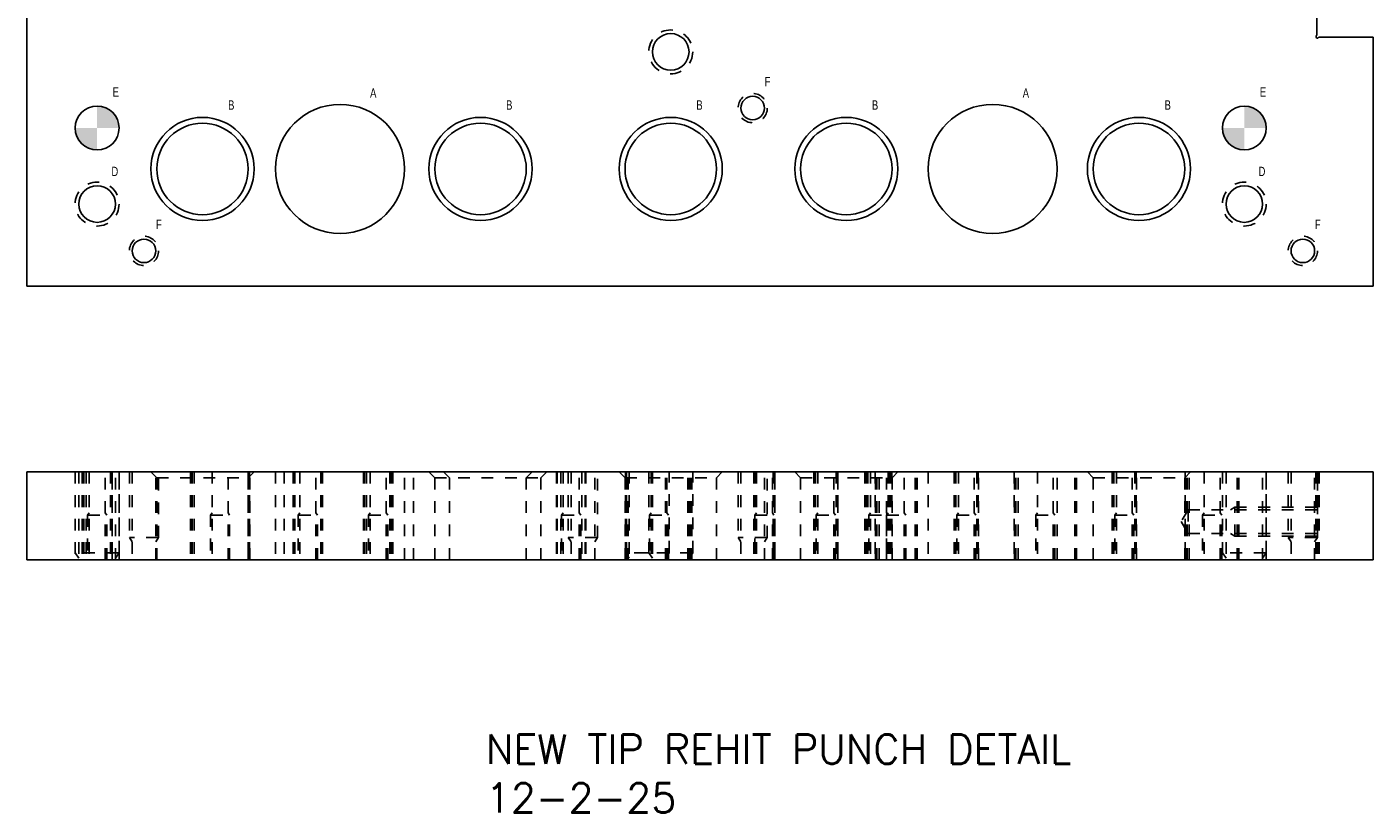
# Model space of a CAD drawing. Header units: inches. Extents: x 1880 to 2363, y -453 to -54.
# Tile 968 of 1056: x 2132.17 to 2143.67, y -302.6 to -295.89. Entities that reach past the tile are written whole.
import ezdxf

# ---------------------------------------------------------------- set-up
doc = ezdxf.new("R2010")
doc.units = ezdxf.units.IN
doc.header["$LTSCALE"] = 0.5
doc.header["$MEASUREMENT"] = 0
doc.linetypes.add('HIDDEN', pattern=[0.225, 0.15, -0.075])
for name, color, linetype in [('SID-M-D', 42, 'Continuous'), ('SID-M-F', 202, 'Continuous'), ('SID-M-H', 4, 'HIDDEN'), ('SID-M-S', 105, 'Continuous'), ('SID-M-S2', 1, 'Continuous')]:
    doc.layers.add(name, color=color, linetype=linetype)
doc.styles.add('SLDTEXTSTYLE0', font='TXT', dxfattribs={"width": 0.595745})
doc.styles.add('T', font='romans.shx')

msp = doc.modelspace()

# ---------------------------------------------------------------- hatches: boundary and pattern name
at = {"layer": 'SID-M-F'}
h = msp.add_hatch(color=256, dxfattribs=at)
edge = h.paths.add_edge_path(flags=0)
edge.add_arc((2132.76641, -296.74812), 0.1875, 0, 90)
edge.add_line((2132.76641, -296.56062), (2132.76641, -296.74812))
edge.add_line((2132.76641, -296.74812), (2132.95391, -296.74812))
h = msp.add_hatch(color=256, dxfattribs=at)
edge = h.paths.add_edge_path(flags=0)
edge.add_arc((2142.56641, -296.74812), 0.1875, 0, 90)
edge.add_line((2142.56641, -296.56062), (2142.56641, -296.74812))
edge.add_line((2142.56641, -296.74812), (2142.75391, -296.74812))
h = msp.add_hatch(color=256, dxfattribs=at)
edge = h.paths.add_edge_path(flags=0)
edge.add_arc((2132.76641, -296.74812), 0.1875, 180, 270)
edge.add_line((2132.76641, -296.93562), (2132.76641, -296.74812))
edge.add_line((2132.76641, -296.74812), (2132.57891, -296.74812))
h = msp.add_hatch(color=256, dxfattribs=at)
edge = h.paths.add_edge_path(flags=0)
edge.add_arc((2142.56641, -296.74812), 0.1875, 180, 270)
edge.add_line((2142.56641, -296.93562), (2142.56641, -296.74812))
edge.add_line((2142.56641, -296.74812), (2142.37891, -296.74812))

# ---------------------------------------------------------------- linework, layer by layer
at = {"color": 0, "linetype": 'Continuous', "lineweight": 0}
for centre in [(2132.76641, -296.74812), (2142.56641, -296.74812)]:
    msp.add_circle(centre, 0.1875, dxfattribs=at)
at = {"layer": 'SID-M-H'}
for p, q in [((2132.57891, -299.68596), (2132.57891, -300.43596)), ((2132.57891, -299.68596), (2132.57891, -300.37596)), ((2132.61016, -299.68596), (2132.61016, -300.43596)), ((2132.63753, -299.68596), (2132.63753, -300.43596)), ((2132.63947, -299.68596), (2132.63947, -300.43596)), ((2132.63947, -299.68596), (2132.63947, -300.43596)), ((2132.64141, -299.68596), (2132.64141, -300.43596)), ((2132.64794, -299.68596), (2132.64794, -300.43596)), ((2132.64794, -299.68596), (2132.64794, -300.43596)), ((2132.65236, -299.68596), (2132.65236, -300.43596)), ((2132.65236, -299.68596), (2132.65236, -300.43596)), ((2132.67141, -299.68596), (2132.67141, -300.43596)), ((2132.67141, -299.68596), (2132.67141, -300.43596)), ((2132.69841, -299.68596), (2132.69841, -300.43596)), ((2132.83441, -300.43596), (2132.83441, -299.68596)), ((2132.88045, -299.68596), (2132.88045, -300.43596)), ((2132.88045, -299.68596), (2132.88045, -300.43596)), ((2132.88045, -299.68596), (2132.88045, -300.43596)), ((2132.88045, -299.68596), (2132.88045, -300.43596)), ((2132.88487, -299.68596), (2132.88487, -300.43596)), ((2132.88487, -299.68596), (2132.88487, -300.43596)), ((2132.88487, -299.68596), (2132.88487, -300.43596)), ((2132.88487, -299.68596), (2132.88487, -300.43596)), ((2132.89141, -299.68596), (2132.89141, -300.43596)), ((2132.89335, -299.68596), (2132.89335, -300.43596)), ((2132.89335, -299.68596), (2132.89335, -300.43596)), ((2132.89335, -299.68596), (2132.89335, -300.43596)), ((2132.89335, -299.68596), (2132.89335, -300.43596)), ((2132.89529, -300.43596), (2132.89529, -299.68596)), ((2132.92266, -300.43596), (2132.92266, -299.68596)), ((2132.95391, -300.43596), (2132.95391, -299.68596)), ((2132.95391, -300.37596), (2132.95391, -299.68596)), ((2133.04141, -299.68596), (2133.04141, -300.24596)), ((2133.06591, -299.68596), (2133.06591, -300.43596)), ((2133.22578, -299.68596), (2133.27578, -299.73596)), ((2133.26691, -300.43596), (2133.26691, -299.68596)), ((2133.29141, -300.24596), (2133.29141, -299.68596)), ((2133.56253, -299.68596), (2133.56253, -300.43596)), ((2133.56447, -299.68596), (2133.56447, -300.43596)), ((2133.56641, -299.68596), (2133.56641, -300.43596)), ((2133.57294, -299.68596), (2133.57294, -300.43596)), ((2133.57736, -299.68596), (2133.57736, -300.43596)), ((2133.59641, -299.68596), (2133.59641, -300.43596)), ((2133.74841, -299.68596), (2133.74841, -300.43596)), ((2133.88441, -300.43596), (2133.88441, -299.68596)), ((2134.05545, -299.68596), (2134.05545, -300.43596)), ((2134.05545, -299.68596), (2134.05545, -300.43596)), ((2134.05703, -299.73596), (2134.10703, -299.68596)), ((2134.05987, -299.68596), (2134.05987, -300.43596)), ((2134.05987, -299.68596), (2134.05987, -300.43596)), ((2134.06641, -299.68596), (2134.06641, -300.43596)), ((2134.06835, -299.68596), (2134.06835, -300.43596)), ((2134.06835, -299.68596), (2134.06835, -300.43596)), ((2134.07029, -300.43596), (2134.07029, -299.68596)), ((2134.29023, -299.68596), (2134.29023, -300.43596)), ((2134.36523, -299.68596), (2134.36523, -300.43596)), ((2134.44141, -299.68596), (2134.44141, -300.43596)), ((2134.44641, -299.68596), (2134.44641, -300.43596)), ((2134.45641, -299.68596), (2134.45641, -300.43596)), ((2134.49841, -299.68596), (2134.49841, -300.43596)), ((2134.63441, -300.43596), (2134.63441, -299.68596)), ((2134.67641, -299.68596), (2134.67641, -300.43596)), ((2134.68641, -299.68596), (2134.68641, -300.43596)), ((2134.69141, -299.68596), (2134.69141, -300.43596)), ((2135.04141, -299.68596), (2135.04141, -300.43596)), ((2135.05141, -299.68596), (2135.05141, -300.43596)), ((2135.06641, -299.68596), (2135.06641, -300.43596)), ((2135.09841, -299.68596), (2135.09841, -300.43596)), ((2135.23441, -300.43596), (2135.23441, -299.68596)), ((2135.26641, -299.68596), (2135.26641, -300.43596)), ((2135.28141, -299.68596), (2135.28141, -300.43596)), ((2135.29141, -299.68596), (2135.29141, -300.43596)), ((2135.39259, -300.43596), (2135.39259, -299.68596)), ((2135.46759, -300.43596), (2135.46759, -299.68596)), ((2135.60078, -299.68596), (2135.65078, -299.73596)), ((2135.72578, -299.68596), (2135.77578, -299.73596)), ((2136.43203, -299.73596), (2136.48203, -299.68596)), ((2136.55703, -299.73596), (2136.60703, -299.68596)), ((2136.69141, -299.68596), (2136.69141, -300.43596)), ((2136.69641, -299.68596), (2136.69641, -300.43596)), ((2136.72641, -299.68596), (2136.72641, -300.43596)), ((2136.74841, -299.68596), (2136.74841, -300.43596)), ((2136.79141, -299.68596), (2136.79141, -300.24596)), ((2136.81591, -299.68596), (2136.81591, -300.43596)), ((2136.88441, -300.43596), (2136.88441, -299.68596)), ((2136.90641, -299.68596), (2136.90641, -300.43596)), ((2136.93641, -299.68596), (2136.93641, -300.43596)), ((2136.94141, -299.68596), (2136.94141, -300.43596)), ((2137.01691, -300.43596), (2137.01691, -299.68596)), ((2137.04141, -300.24596), (2137.04141, -299.68596)), ((2137.22578, -299.68596), (2137.27578, -299.73596)), ((2137.27891, -299.68596), (2137.27891, -300.37596)), ((2137.28753, -299.68596), (2137.28753, -300.43596)), ((2137.28947, -300.43596), (2137.28947, -299.68596)), ((2137.28947, -300.43596), (2137.28947, -299.68596)), ((2137.29141, -300.43596), (2137.29141, -299.68596)), ((2137.29794, -300.43596), (2137.29794, -299.68596)), ((2137.29794, -300.43596), (2137.29794, -299.68596)), ((2137.30236, -300.43596), (2137.30236, -299.68596)), ((2137.30236, -300.43596), (2137.30236, -299.68596)), ((2137.31016, -299.68596), (2137.31016, -300.43596)), ((2137.47891, -299.68596), (2137.47891, -300.37596)), ((2137.49841, -299.68596), (2137.49841, -300.43596)), ((2137.51016, -299.68596), (2137.51016, -300.43596)), ((2137.62266, -300.43596), (2137.62266, -299.68596)), ((2137.63441, -300.43596), (2137.63441, -299.68596)), ((2137.65391, -300.37596), (2137.65391, -299.68596)), ((2137.81141, -300.43596), (2137.81141, -299.68596)), ((2137.82266, -300.43596), (2137.82266, -299.68596)), ((2137.83045, -300.43596), (2137.83045, -299.68596)), ((2137.83487, -300.43596), (2137.83487, -299.68596)), ((2137.84141, -300.43596), (2137.84141, -299.68596)), ((2137.84335, -300.43596), (2137.84335, -299.68596)), ((2137.84529, -300.43596), (2137.84529, -299.68596)), ((2137.85391, -300.37596), (2137.85391, -299.68596)), ((2138.05703, -299.73596), (2138.10703, -299.68596)), ((2138.24141, -299.68596), (2138.24141, -300.24596)), ((2138.26591, -299.68596), (2138.26591, -300.43596)), ((2138.37603, -299.68596), (2138.37603, -300.43596)), ((2138.37797, -299.68596), (2138.37797, -300.43596)), ((2138.37991, -299.68596), (2138.37991, -300.43596)), ((2138.38644, -299.68596), (2138.38644, -300.43596)), ((2138.38991, -299.68596), (2138.38991, -300.43596)), ((2138.39086, -299.68596), (2138.39086, -300.43596)), ((2138.39841, -299.68596), (2138.39841, -300.43596)), ((2138.46691, -300.43596), (2138.46691, -299.68596)), ((2138.49141, -300.24596), (2138.49141, -299.68596)), ((2138.53441, -300.43596), (2138.53441, -299.68596)), ((2138.54195, -299.68596), (2138.54195, -300.43596)), ((2138.54195, -299.68596), (2138.54195, -300.43596)), ((2138.54637, -299.68596), (2138.54637, -300.43596)), ((2138.54637, -299.68596), (2138.54637, -300.43596)), ((2138.55291, -299.68596), (2138.55291, -300.43596)), ((2138.55485, -299.68596), (2138.55485, -300.43596)), ((2138.55485, -299.68596), (2138.55485, -300.43596)), ((2138.55679, -300.43596), (2138.55679, -299.68596)), ((2138.72578, -299.68596), (2138.77578, -299.73596)), ((2138.88753, -299.68596), (2138.88753, -300.43596)), ((2138.88947, -299.68596), (2138.88947, -300.43596)), ((2138.88947, -299.68596), (2138.88947, -300.43596)), ((2138.89141, -299.68596), (2138.89141, -300.43596)), ((2138.89794, -299.68596), (2138.89794, -300.43596)), ((2138.89794, -299.68596), (2138.89794, -300.43596)), ((2138.90236, -299.68596), (2138.90236, -300.43596)), ((2138.90236, -299.68596), (2138.90236, -300.43596)), ((2138.92341, -299.68596), (2138.92341, -300.43596)), ((2139.05941, -300.43596), (2139.05941, -299.68596)), ((2139.08045, -299.68596), (2139.08045, -300.43596)), ((2139.08141, -299.68596), (2139.08141, -300.43596)), ((2139.08487, -299.68596), (2139.08487, -300.43596)), ((2139.09141, -299.68596), (2139.09141, -300.43596)), ((2139.09335, -299.68596), (2139.09335, -300.43596)), ((2139.09529, -300.43596), (2139.09529, -299.68596)), ((2139.32503, -299.68596), (2139.32503, -300.43596)), ((2139.32697, -299.68596), (2139.32697, -300.43596)), ((2139.32891, -299.68596), (2139.32891, -300.43596)), ((2139.33544, -299.68596), (2139.33544, -300.43596)), ((2139.33986, -299.68596), (2139.33986, -300.43596)), ((2139.34891, -299.68596), (2139.34891, -300.43596)), ((2139.37341, -299.68596), (2139.37341, -300.43596)), ((2139.41253, -299.68596), (2139.41253, -300.43596)), ((2139.41447, -300.43596), (2139.41447, -299.68596)), ((2139.41641, -300.43596), (2139.41641, -299.68596)), ((2139.42294, -300.43596), (2139.42294, -299.68596)), ((2139.42736, -300.43596), (2139.42736, -299.68596)), ((2139.44641, -300.43596), (2139.44641, -299.68596)), ((2139.50941, -300.43596), (2139.50941, -299.68596)), ((2139.52341, -299.68596), (2139.52341, -300.43596)), ((2139.53391, -299.68596), (2139.53391, -300.43596)), ((2139.54295, -299.68596), (2139.54295, -300.43596)), ((2139.54737, -299.68596), (2139.54737, -300.43596)), ((2139.55391, -299.68596), (2139.55391, -300.43596)), ((2139.55585, -299.68596), (2139.55585, -300.43596)), ((2139.55703, -299.73596), (2139.60703, -299.68596)), ((2139.55779, -300.43596), (2139.55779, -299.68596)), ((2139.65941, -300.43596), (2139.65941, -299.68596)), ((2139.75545, -300.43596), (2139.75545, -299.68596)), ((2139.75545, -300.43596), (2139.75545, -299.68596)), ((2139.75987, -300.43596), (2139.75987, -299.68596)), ((2139.75987, -300.43596), (2139.75987, -299.68596)), ((2139.76641, -300.43596), (2139.76641, -299.68596)), ((2139.76835, -300.43596), (2139.76835, -299.68596)), ((2139.76835, -300.43596), (2139.76835, -299.68596)), ((2139.77029, -300.43596), (2139.77029, -299.68596)), ((2139.86523, -299.68596), (2139.86523, -300.43596)), ((2140.08753, -299.68596), (2140.08753, -300.43596)), ((2140.08947, -299.68596), (2140.08947, -300.43596)), ((2140.08947, -299.68596), (2140.08947, -300.43596)), ((2140.09141, -299.68596), (2140.09141, -300.43596)), ((2140.09794, -299.68596), (2140.09794, -300.43596)), ((2140.09794, -299.68596), (2140.09794, -300.43596)), ((2140.10236, -299.68596), (2140.10236, -300.43596)), ((2140.10236, -299.68596), (2140.10236, -300.43596)), ((2140.12341, -299.68596), (2140.12341, -300.43596)), ((2140.25941, -300.43596), (2140.25941, -299.68596)), ((2140.28045, -299.68596), (2140.28045, -300.43596)), ((2140.28141, -299.68596), (2140.28141, -300.43596)), ((2140.28487, -299.68596), (2140.28487, -300.43596)), ((2140.29141, -299.68596), (2140.29141, -300.43596)), ((2140.29335, -299.68596), (2140.29335, -300.43596)), ((2140.29529, -300.43596), (2140.29529, -299.68596)), ((2140.60003, -299.68596), (2140.60003, -300.43596)), ((2140.60197, -300.43596), (2140.60197, -299.68596)), ((2140.60391, -300.43596), (2140.60391, -299.68596)), ((2140.61044, -300.43596), (2140.61044, -299.68596)), ((2140.61486, -300.43596), (2140.61486, -299.68596)), ((2140.63391, -300.43596), (2140.63391, -299.68596)), ((2140.79841, -299.68596), (2140.79841, -300.43596)), ((2140.93441, -300.43596), (2140.93441, -299.68596)), ((2140.96759, -300.43596), (2140.96759, -299.68596)), ((2141.11795, -300.43596), (2141.11795, -299.68596)), ((2141.11795, -300.43596), (2141.11795, -299.68596)), ((2141.12237, -300.43596), (2141.12237, -299.68596)), ((2141.12237, -300.43596), (2141.12237, -299.68596)), ((2141.12891, -300.43596), (2141.12891, -299.68596)), ((2141.13085, -300.43596), (2141.13085, -299.68596)), ((2141.13085, -300.43596), (2141.13085, -299.68596)), ((2141.13279, -300.43596), (2141.13279, -299.68596)), ((2141.22578, -299.68596), (2141.27578, -299.73596)), ((2141.43753, -299.68596), (2141.43753, -300.43596)), ((2141.43947, -299.68596), (2141.43947, -300.43596)), ((2141.44141, -299.68596), (2141.44141, -300.43596)), ((2141.44794, -299.68596), (2141.44794, -300.43596)), ((2141.45236, -299.68596), (2141.45236, -300.43596)), ((2141.47341, -299.68596), (2141.47341, -300.43596)), ((2141.60941, -300.43596), (2141.60941, -299.68596)), ((2141.63045, -299.68596), (2141.63045, -300.43596)), ((2141.63141, -299.68596), (2141.63141, -300.43596)), ((2141.63487, -299.68596), (2141.63487, -300.43596)), ((2141.64141, -299.68596), (2141.64141, -300.43596)), ((2141.64335, -299.68596), (2141.64335, -300.43596)), ((2141.64529, -300.43596), (2141.64529, -299.68596)), ((2142.05703, -299.73596), (2142.10703, -299.68596)), ((2142.06253, -299.68596), (2142.06253, -300.43596)), ((2142.06447, -300.43596), (2142.06447, -299.68596)), ((2142.06641, -300.43596), (2142.06641, -299.68596)), ((2142.07294, -300.43596), (2142.07294, -299.68596)), ((2142.07736, -300.43596), (2142.07736, -299.68596)), ((2142.09641, -300.43596), (2142.09641, -299.68596)), ((2142.22341, -299.68596), (2142.22341, -300.43596)), ((2142.35941, -300.43596), (2142.35941, -299.68596)), ((2142.37891, -299.68596), (2142.37891, -300.43596)), ((2142.37891, -299.68596), (2142.37891, -300.37596)), ((2142.41016, -299.68596), (2142.41016, -300.43596)), ((2142.50545, -300.43596), (2142.50545, -299.68596)), ((2142.50545, -300.43596), (2142.50545, -299.68596)), ((2142.50987, -300.43596), (2142.50987, -299.68596)), ((2142.50987, -300.43596), (2142.50987, -299.68596)), ((2142.51641, -300.43596), (2142.51641, -299.68596)), ((2142.51835, -300.43596), (2142.51835, -299.68596)), ((2142.51835, -300.43596), (2142.51835, -299.68596)), ((2142.52029, -300.43596), (2142.52029, -299.68596)), ((2142.72266, -300.43596), (2142.72266, -299.68596)), ((2142.75391, -300.43596), (2142.75391, -299.68596)), ((2142.75391, -300.37596), (2142.75391, -299.68596)), ((2142.94141, -299.68596), (2142.94141, -300.24596)), ((2142.96591, -299.68596), (2142.96591, -300.43596)), ((2143.16691, -300.43596), (2143.16691, -299.68596)), ((2143.17858, -299.68596), (2143.17858, -300.43596)), ((2143.18393, -299.68596), (2143.18393, -300.43596)), ((2143.18393, -299.68596), (2143.18393, -300.43596)), ((2143.18608, -299.68596), (2143.18608, -300.43596)), ((2143.19141, -300.24596), (2143.19141, -299.68596)), ((2143.20133, -299.68596), (2143.20133, -300.43596)), ((2143.20133, -299.68596), (2143.20133, -300.43596)), ((2143.20544, -299.68596), (2143.20544, -300.43596)), ((2143.20544, -299.68596), (2143.20544, -300.43596)), ((2133.27578, -299.73596), (2134.05703, -299.73596)), ((2133.27578, -299.73596), (2133.27578, -300.43596)), ((2134.05703, -300.43596), (2134.05703, -299.73596)), ((2135.65078, -299.73596), (2136.43203, -299.73596)), ((2135.65078, -299.73596), (2135.65078, -300.43596)), ((2135.77578, -299.73596), (2135.77578, -300.43596)), ((2136.43203, -299.73596), (2136.55703, -299.73596)), ((2136.43203, -300.43596), (2136.43203, -299.73596)), ((2136.55703, -300.43596), (2136.55703, -299.73596)), ((2137.27578, -299.73596), (2138.05703, -299.73596)), ((2137.27578, -299.73596), (2137.27578, -300.43596)), ((2138.05703, -300.43596), (2138.05703, -299.73596)), ((2138.77578, -299.73596), (2139.55703, -299.73596)), ((2138.77578, -299.73596), (2138.77578, -300.43596)), ((2139.55703, -300.43596), (2139.55703, -299.73596)), ((2141.27578, -299.73596), (2142.05703, -299.73596)), ((2141.27578, -299.73596), (2141.27578, -300.43596)), ((2142.05703, -300.43596), (2142.05703, -299.73596)), ((2132.69841, -300.03496), (2132.68441, -300.05596)), ((2132.84841, -300.05596), (2132.83441, -300.03496)), ((2133.74841, -300.03496), (2133.73441, -300.05596)), ((2133.89841, -300.05596), (2133.88441, -300.03496)), ((2134.49841, -300.03496), (2134.48441, -300.05596)), ((2134.64841, -300.05596), (2134.63441, -300.03496)), ((2135.09841, -300.03496), (2135.08441, -300.05596)), ((2135.24841, -300.05596), (2135.23441, -300.03496)), ((2136.74841, -300.03496), (2136.73441, -300.05596)), ((2136.89841, -300.05596), (2136.88441, -300.03496)), ((2137.49841, -300.03496), (2137.48441, -300.05596)), ((2137.64841, -300.05596), (2137.63441, -300.03496)), ((2138.39841, -300.03496), (2138.38441, -300.05596)), ((2138.54841, -300.05596), (2138.53441, -300.03496)), ((2138.92341, -300.03496), (2138.90941, -300.05596)), ((2139.07341, -300.05596), (2139.05941, -300.03496)), ((2139.37341, -300.03496), (2139.35941, -300.05596)), ((2139.52341, -300.03496), (2139.50941, -300.05596)), ((2139.52341, -300.05596), (2139.50941, -300.03496)), ((2139.67341, -300.05596), (2139.65941, -300.03496)), ((2140.12341, -300.03496), (2140.10941, -300.05596)), ((2140.27341, -300.05596), (2140.25941, -300.03496)), ((2140.79841, -300.03496), (2140.78441, -300.05596)), ((2140.94841, -300.05596), (2140.93441, -300.03496)), ((2141.47341, -300.03496), (2141.45941, -300.05596)), ((2141.62341, -300.05596), (2141.60941, -300.03496)), ((2142.08608, -300.01046), (2142.02569, -300.11096)), ((2142.08608, -300.01046), (2142.08608, -300.21146)), ((2143.18608, -300.01046), (2142.08608, -300.01046)), ((2142.22341, -300.03496), (2142.20941, -300.05596)), ((2142.37341, -300.05596), (2142.35941, -300.03496)), ((2142.48608, -299.98596), (2142.44933, -300.01046)), ((2143.18608, -299.98596), (2142.48608, -299.98596)), ((2132.68441, -300.05596), (2132.68441, -300.43596)), ((2132.68441, -300.05596), (2132.69065, -300.05596)), ((2132.69065, -300.05596), (2132.84841, -300.05596)), ((2132.84841, -300.43596), (2132.84841, -300.05596)), ((2133.73441, -300.05596), (2133.73441, -300.43596)), ((2133.73441, -300.05596), (2133.74065, -300.05596)), ((2133.89841, -300.43596), (2133.89841, -300.05596)), ((2134.48441, -300.05596), (2134.48441, -300.43596)), ((2134.48441, -300.05596), (2134.49065, -300.05596)), ((2134.64841, -300.43596), (2134.64841, -300.05596)), ((2135.08441, -300.05596), (2135.08441, -300.43596)), ((2135.08441, -300.05596), (2135.09065, -300.05596)), ((2135.24841, -300.43596), (2135.24841, -300.05596)), ((2136.73441, -300.05596), (2136.73441, -300.43596)), ((2136.73441, -300.05596), (2136.74065, -300.05596)), ((2136.89841, -300.43596), (2136.89841, -300.05596)), ((2137.48441, -300.05596), (2137.48441, -300.43596)), ((2137.48441, -300.05596), (2137.49065, -300.05596)), ((2137.64841, -300.43596), (2137.64841, -300.05596)), ((2138.38441, -300.05596), (2138.38441, -300.43596)), ((2138.38441, -300.05596), (2138.39065, -300.05596)), ((2138.54841, -300.43596), (2138.54841, -300.05596)), ((2138.90941, -300.05596), (2138.90941, -300.43596)), ((2138.90941, -300.05596), (2138.91565, -300.05596)), ((2139.07341, -300.43596), (2139.07341, -300.05596)), ((2139.35941, -300.05596), (2139.35941, -300.43596)), ((2139.35941, -300.05596), (2139.36565, -300.05596)), ((2139.50941, -300.05596), (2139.50941, -300.43596)), ((2139.50941, -300.05596), (2139.51565, -300.05596)), ((2139.67341, -300.43596), (2139.67341, -300.05596)), ((2140.10941, -300.05596), (2140.10941, -300.43596)), ((2140.10941, -300.05596), (2140.11565, -300.05596)), ((2140.27341, -300.43596), (2140.27341, -300.05596)), ((2140.78441, -300.05596), (2140.78441, -300.43596)), ((2140.78441, -300.05596), (2140.79065, -300.05596)), ((2140.94841, -300.43596), (2140.94841, -300.05596)), ((2141.45941, -300.05596), (2141.45941, -300.43596)), ((2141.45941, -300.05596), (2141.46565, -300.05596)), ((2141.62341, -300.43596), (2141.62341, -300.05596)), ((2142.02569, -300.11096), (2142.08608, -300.21146)), ((2142.20941, -300.05596), (2142.20941, -300.43596)), ((2142.20941, -300.05596), (2142.21565, -300.05596)), ((2142.37341, -300.43596), (2142.37341, -300.05596)), ((2133.04141, -300.24596), (2133.06591, -300.28271)), ((2133.26691, -300.28271), (2133.29141, -300.24596)), ((2133.29141, -300.24596), (2133.28463, -300.24596)), ((2136.79141, -300.24596), (2136.81591, -300.28271)), ((2137.01691, -300.28271), (2137.04141, -300.24596)), ((2137.04141, -300.24596), (2137.03463, -300.24596)), ((2138.24141, -300.24596), (2138.26591, -300.28271)), ((2138.46691, -300.28271), (2138.49141, -300.24596)), ((2138.49141, -300.24596), (2138.48463, -300.24596)), ((2142.08608, -300.21146), (2143.18608, -300.21146)), ((2142.44933, -300.21146), (2142.48608, -300.23596)), ((2142.48608, -300.23596), (2142.48608, -300.23553)), ((2142.48608, -300.23596), (2143.18608, -300.23596)), ((2142.94141, -300.24596), (2142.96591, -300.28271)), ((2143.16691, -300.28271), (2143.19141, -300.24596)), ((2143.19141, -300.24596), (2143.18463, -300.24596)), ((2132.57891, -300.37596), (2132.61016, -300.42283)), ((2132.92266, -300.42283), (2132.95391, -300.37596)), ((2132.95391, -300.37596), (2132.94695, -300.37596)), ((2137.27891, -300.37596), (2137.31016, -300.42283)), ((2137.47891, -300.37596), (2137.45361, -300.37596)), ((2137.47891, -300.37596), (2137.51016, -300.42283)), ((2137.62266, -300.42283), (2137.65391, -300.37596)), ((2137.82266, -300.42283), (2137.85391, -300.37596)), ((2137.85391, -300.37596), (2137.84695, -300.37596)), ((2142.37891, -300.37596), (2142.41016, -300.42283)), ((2142.72266, -300.42283), (2142.75391, -300.37596)), ((2142.75391, -300.37596), (2142.74695, -300.37596))]:
    msp.add_line(p, q, dxfattribs=at)
for centre, radius in [((2137.66641, -296.09812), 0.1875), ((2138.36641, -296.57812), 0.125), ((2132.76641, -297.39812), 0.1875), ((2142.56641, -297.39812), 0.1875), ((2133.16641, -297.79812), 0.125), ((2143.06641, -297.79812), 0.125)]:
    msp.add_circle(centre, radius, dxfattribs=at)
for points, knots in [([(2142.48606, -300.23553), (2142.48608, -300.22543), (2142.48608, -300.20292), (2142.48608, -300.17045), (2142.48608, -300.13153), (2142.48608, -300.09038), (2142.48608, -300.05146), (2142.48608, -300.01899), (2142.48608, -299.99648), (2142.48608, -299.98638), (2142.48608, -299.98596), (2142.48608, -299.98605), (2142.48608, -299.98596)], [0, 0, 0, 0, 0.10809559, 0.21619118, 0.32428677, 0.43238236, 0.54047795, 0.64857354, 0.75666913, 0.86476471, 0.9728603, 1, 1, 1, 1]), ([(2133.74065, -300.05596), (2133.75842, -300.05596), (2133.78503, -300.05596), (2133.81641, -300.05596), (2133.84779, -300.05596), (2133.87439, -300.05596), (2133.89216, -300.05596), (2133.89841, -300.05596), (2133.89717, -300.05596), (2133.89841, -300.05596)], [0, 0, 0, 0, 0.14286215, 0.28571846, 0.42857477, 0.57143108, 0.71428738, 0.85714369, 1, 1, 1, 1]), ([(2134.49063, -300.05596), (2134.50842, -300.05596), (2134.53503, -300.05596), (2134.56641, -300.05596), (2134.59779, -300.05596), (2134.62439, -300.05596), (2134.64216, -300.05596), (2134.64841, -300.05596), (2134.64717, -300.05596), (2134.64841, -300.05596)], [0, 0, 0, 0, 0.14289192, 0.28574327, 0.42859462, 0.57144596, 0.71429731, 0.85714865, 1, 1, 1, 1]), ([(2135.09064, -300.05596), (2135.10842, -300.05596), (2135.13503, -300.05596), (2135.16641, -300.05596), (2135.19779, -300.05596), (2135.22439, -300.05596), (2135.24216, -300.05596), (2135.24841, -300.05596), (2135.24717, -300.05596), (2135.24841, -300.05596)], [0, 0, 0, 0, 0.14287581, 0.28572984, 0.42858387, 0.57143791, 0.71429194, 0.85714597, 1, 1, 1, 1]), ([(2136.74065, -300.05596), (2136.75842, -300.05596), (2136.78503, -300.05596), (2136.81641, -300.05596), (2136.84779, -300.05596), (2136.87439, -300.05596), (2136.89216, -300.05596), (2136.89841, -300.05596), (2136.89717, -300.05596), (2136.89841, -300.05596)], [0, 0, 0, 0, 0.14286145, 0.28571788, 0.4285743, 0.57143073, 0.71428715, 0.85714358, 1, 1, 1, 1]), ([(2137.49063, -300.05596), (2137.50842, -300.05596), (2137.53503, -300.05596), (2137.56641, -300.05596), (2137.59779, -300.05596), (2137.62439, -300.05596), (2137.64216, -300.05596), (2137.64841, -300.05596), (2137.64717, -300.05596), (2137.64841, -300.05596)], [0, 0, 0, 0, 0.14289122, 0.28574268, 0.42859415, 0.57144561, 0.71429707, 0.85714854, 1, 1, 1, 1]), ([(2138.39063, -300.05596), (2138.40842, -300.05596), (2138.43503, -300.05596), (2138.46641, -300.05596), (2138.49779, -300.05596), (2138.52439, -300.05596), (2138.54216, -300.05596), (2138.54841, -300.05596), (2138.54717, -300.05596), (2138.54841, -300.05596)], [0, 0, 0, 0, 0.14288702, 0.28573918, 0.42859134, 0.57144351, 0.71429567, 0.85714784, 1, 1, 1, 1]), ([(2138.91564, -300.05596), (2138.93342, -300.05596), (2138.96003, -300.05596), (2138.99141, -300.05596), (2139.02279, -300.05596), (2139.04939, -300.05596), (2139.06716, -300.05596), (2139.07341, -300.05596), (2139.07217, -300.05596), (2139.07341, -300.05596)], [0, 0, 0, 0, 0.14286793, 0.28572327, 0.42857862, 0.57143396, 0.71428931, 0.85714465, 1, 1, 1, 1]), ([(2139.36563, -300.05596), (2139.38342, -300.05596), (2139.41003, -300.05596), (2139.44141, -300.05596), (2139.47279, -300.05596), (2139.49939, -300.05596), (2139.50941, -300.05596), (2139.50622, -300.05596), (2139.50941, -300.05596)], [0, 0, 0, 0, 0.18210653, 0.36417047, 0.5462344, 0.72829834, 0.91036228, 1, 1, 1, 1]), ([(2139.51563, -300.05596), (2139.53342, -300.05596), (2139.56003, -300.05596), (2139.59141, -300.05596), (2139.62279, -300.05596), (2139.64939, -300.05596), (2139.66716, -300.05596), (2139.67341, -300.05596), (2139.67217, -300.05596), (2139.67341, -300.05596)], [0, 0, 0, 0, 0.14289175, 0.28574312, 0.4285945, 0.57144587, 0.71429725, 0.85714862, 1, 1, 1, 1]), ([(2140.11564, -300.05596), (2140.13342, -300.05596), (2140.16003, -300.05596), (2140.19141, -300.05596), (2140.22279, -300.05596), (2140.24939, -300.05596), (2140.26716, -300.05596), (2140.27341, -300.05596), (2140.27217, -300.05596), (2140.27341, -300.05596)], [0, 0, 0, 0, 0.14287563, 0.28572969, 0.42858375, 0.57143782, 0.71429188, 0.85714594, 1, 1, 1, 1]), ([(2140.79065, -300.05596), (2140.80842, -300.05596), (2140.83503, -300.05596), (2140.86641, -300.05596), (2140.89779, -300.05596), (2140.92439, -300.05596), (2140.94216, -300.05596), (2140.94841, -300.05596), (2140.94717, -300.05596), (2140.94841, -300.05596)], [0, 0, 0, 0, 0.1428625, 0.28571875, 0.428575, 0.57143125, 0.7142875, 0.85714375, 1, 1, 1, 1]), ([(2141.46563, -300.05596), (2141.48342, -300.05596), (2141.51003, -300.05596), (2141.54141, -300.05596), (2141.57279, -300.05596), (2141.59939, -300.05596), (2141.61716, -300.05596), (2141.62341, -300.05596), (2141.62217, -300.05596), (2141.62341, -300.05596)], [0, 0, 0, 0, 0.14288929, 0.28574108, 0.42859286, 0.57144465, 0.71429643, 0.85714822, 1, 1, 1, 1]), ([(2142.21564, -300.05596), (2142.23342, -300.05596), (2142.26003, -300.05596), (2142.29141, -300.05596), (2142.32279, -300.05596), (2142.34939, -300.05596), (2142.36716, -300.05596), (2142.37341, -300.05596), (2142.37217, -300.05596), (2142.37341, -300.05596)], [0, 0, 0, 0, 0.14287913, 0.28573261, 0.42858609, 0.57143957, 0.71429304, 0.85714652, 1, 1, 1, 1]), ([(2133.28463, -300.24596), (2133.26505, -300.24596), (2133.23477, -300.24596), (2133.19709, -300.24596), (2133.15608, -300.24596), (2133.11619, -300.24596), (2133.08175, -300.24596), (2133.05647, -300.24596), (2133.04311, -300.24596), (2133.04141, -300.24596), (2133.04175, -300.24596), (2133.04141, -300.24596)], [0, 0, 0, 0, 0.11761686, 0.23524107, 0.35286528, 0.47048949, 0.5881137, 0.70573791, 0.82336212, 0.94098633, 1, 1, 1, 1]), ([(2137.03463, -300.24596), (2137.01505, -300.24596), (2136.98477, -300.24596), (2136.94709, -300.24596), (2136.90608, -300.24596), (2136.86619, -300.24596), (2136.83175, -300.24596), (2136.80647, -300.24596), (2136.79311, -300.24596), (2136.79141, -300.24596), (2136.79175, -300.24596), (2136.79141, -300.24596)], [0, 0, 0, 0, 0.11762299, 0.23524638, 0.35286977, 0.47049317, 0.58811656, 0.70573996, 0.82336335, 0.94098674, 1, 1, 1, 1]), ([(2138.48463, -300.24596), (2138.46505, -300.24596), (2138.43477, -300.24596), (2138.39709, -300.24596), (2138.35608, -300.24596), (2138.31619, -300.24596), (2138.28175, -300.24596), (2138.25647, -300.24596), (2138.24311, -300.24596), (2138.24141, -300.24596), (2138.24175, -300.24596), (2138.24141, -300.24596)], [0, 0, 0, 0, 0.11762055, 0.23524427, 0.35286799, 0.47049171, 0.58811542, 0.70573914, 0.82336286, 0.94098658, 1, 1, 1, 1]), ([(2143.18463, -300.24596), (2143.16505, -300.24596), (2143.13477, -300.24596), (2143.09709, -300.24596), (2143.05608, -300.24596), (2143.01619, -300.24596), (2142.98175, -300.24596), (2142.95647, -300.24596), (2142.94311, -300.24596), (2142.94141, -300.24596), (2142.94175, -300.24596), (2142.94141, -300.24596)], [0, 0, 0, 0, 0.11762042, 0.23524416, 0.35286789, 0.47049163, 0.58811536, 0.7057391, 0.82336284, 0.94098657, 1, 1, 1, 1]), ([(2132.94695, -300.37596), (2132.92661, -300.37596), (2132.89439, -300.37596), (2132.85267, -300.37596), (2132.80455, -300.37596), (2132.75361, -300.37596), (2132.70362, -300.37596), (2132.65828, -300.37596), (2132.62096, -300.37596), (2132.59443, -300.37596), (2132.58065, -300.37596), (2132.57891, -300.37596), (2132.57926, -300.37596), (2132.57891, -300.37596)], [0, 0, 0, 0, 0.09522301, 0.19045098, 0.28567896, 0.38090693, 0.4761349, 0.57136287, 0.66659084, 0.76181881, 0.85704678, 0.95227476, 1, 1, 1, 1]), ([(2137.45359, -300.37596), (2137.40362, -300.37596), (2137.35828, -300.37596), (2137.32096, -300.37596), (2137.29443, -300.37596), (2137.28065, -300.37596), (2137.27891, -300.37596), (2137.27926, -300.37596), (2137.27891, -300.37596)], [0, 0, 0, 0, 0.18172808, 0.36351909, 0.54531009, 0.7271011, 0.9088921, 1, 1, 1, 1]), ([(2137.84695, -300.37596), (2137.82661, -300.37596), (2137.79439, -300.37596), (2137.75267, -300.37596), (2137.70455, -300.37596), (2137.65361, -300.37596), (2137.60362, -300.37596), (2137.55828, -300.37596), (2137.52096, -300.37596), (2137.49443, -300.37596), (2137.48065, -300.37596), (2137.47891, -300.37596), (2137.47926, -300.37596), (2137.47891, -300.37596)], [0, 0, 0, 0, 0.09522254, 0.19045056, 0.28567858, 0.3809066, 0.47613462, 0.57136264, 0.66659067, 0.76181869, 0.85704671, 0.95227473, 1, 1, 1, 1]), ([(2142.74694, -300.37596), (2142.72661, -300.37596), (2142.69439, -300.37596), (2142.65267, -300.37596), (2142.60455, -300.37596), (2142.55361, -300.37596), (2142.50362, -300.37596), (2142.45828, -300.37596), (2142.42096, -300.37596), (2142.39443, -300.37596), (2142.38065, -300.37596), (2142.37891, -300.37596), (2142.37926, -300.37596), (2142.37891, -300.37596)], [0, 0, 0, 0, 0.09521575, 0.19044449, 0.28567322, 0.38090196, 0.47613069, 0.57135943, 0.66658817, 0.7618169, 0.85704564, 0.95227437, 1, 1, 1, 1])]:
    msp.add_open_spline(points, degree=3, knots=knots, dxfattribs=at)
at = {"layer": 'SID-M-S'}
for p, q in [((2132.16641, -291.59812), (2132.16641, -298.09812)), ((2143.18608, -295.95376), (2143.18608, -293.74248)), ((2143.66641, -295.97312), (2143.20544, -295.97312)), ((2143.66641, -298.09812), (2143.66641, -295.97312)), ((2132.16641, -298.09812), (2143.66641, -298.09812)), ((2132.16641, -299.68596), (2132.16641, -300.43596)), ((2132.16641, -299.68596), (2143.66641, -299.68596)), ((2143.66641, -299.68596), (2143.66641, -300.43596)), ((2132.16641, -300.43596), (2143.66641, -300.43596))]:
    msp.add_line(p, q, dxfattribs=at)
for centre, radius in [((2137.66641, -296.09812), 0.15625), ((2132.76641, -296.74812), 0.1875), ((2134.84141, -297.09812), 0.55118), ((2138.36641, -296.57812), 0.1005), ((2140.41641, -297.09812), 0.55118), ((2142.56641, -296.74812), 0.1875), ((2133.66641, -297.09812), 0.44063), ((2136.04141, -297.09812), 0.44063), ((2137.66641, -297.09812), 0.44063), ((2139.16641, -297.09812), 0.44063), ((2141.66641, -297.09812), 0.44062), ((2133.66641, -297.09812), 0.39062), ((2136.04141, -297.09812), 0.39062), ((2137.66641, -297.09812), 0.39063), ((2139.16641, -297.09812), 0.39063), ((2141.66641, -297.09812), 0.39062), ((2132.76641, -297.39812), 0.15625), ((2142.56641, -297.39812), 0.15625), ((2133.16641, -297.79812), 0.1005), ((2143.06641, -297.79812), 0.1005)]:
    msp.add_circle(centre, radius, dxfattribs=at)
for centre, radius, start, end in [((2143.19108, -295.96812), 0.0125, 124.849905, 325.150095), ((2143.18108, -295.95376), 0.005, 304.849905, 0), ((2143.20544, -295.97812), 0.005, 90, 145.150095)]:
    msp.add_arc(centre, radius, start, end, dxfattribs=at)

# ---------------------------------------------------------------- texts
at = {"layer": 'SID-M-D', "style": 'SLDTEXTSTYLE0', "width": 0.75}
for s, p in [('F', (2138.46918, -296.39199)), ('E', (2132.89894, -296.48023)), ('A', (2135.09833, -296.48848)), ('A', (2140.67333, -296.48848)), ('E', (2142.69894, -296.48023)), ('B', (2133.88551, -296.59237)), ('B', (2136.26051, -296.59237)), ('B', (2137.88551, -296.59237)), ('B', (2139.38551, -296.59237)), ('B', (2141.88551, -296.59237)), ('D', (2132.88825, -297.1596)), ('D', (2142.68825, -297.1596)), ('F', (2133.26918, -297.61199)), ('F', (2143.16918, -297.61199))]:
    msp.add_text(s, height=0.08, dxfattribs=at).set_placement(p)
at = {"layer": 'SID-M-S2', "insert": (2136.08628, -301.92897), "char_height": 0.25, "width": 5.8879659, "attachment_point": 1, "style": 'T'}
msp.add_mtext('{NEW TIP REHIT PUNCH DETAIL\\P12-2-25}', dxfattribs=at)

doc.saveas('drawing.dxf')
